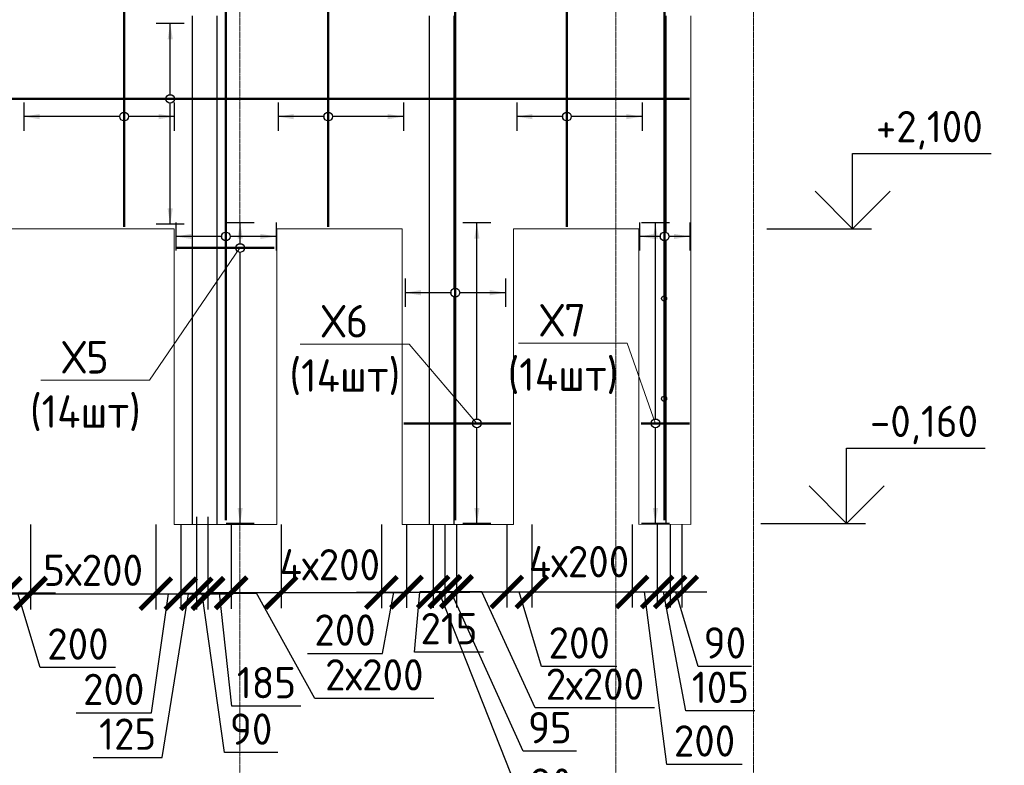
# Model space of a CAD drawing. Header units: millimetres. Extents: x 247266 to 730847, y -636031 to 10052.
# Tile 281 of 330: x 536825 to 544681, y -104529 to -98578. Entities that reach past the tile are written whole.
import ezdxf
from ezdxf import colors
from ezdxf.entities.mleader import LeaderData, LeaderLine
from ezdxf.math import Vec2, Vec3

# ---------------------------------------------------------------- set-up
doc = ezdxf.new("R2010")
doc.units = ezdxf.units.MM
doc.set_wipeout_variables(frame=1)
for name, pattern in [('______5', [1100, 800, -100, 100, -100]), ('________', [0]), ('HIDDEN2', [4.7625, 3.175, -1.5875]), ('осевая', [50.8, 31.75, -6.35, 6.35, -6.35])]:
    doc.linetypes.add(name, pattern=pattern)
for name, color, linetype, lineweight in [('Standard', 7, 'Continuous', 25), ('АрмСтер', 7, 'Continuous', 50), ('Оси', 7, '______5', 18), ('подоснова', 7, 'Continuous', 5)]:
    doc.layers.add(name, color=color, linetype=linetype, lineweight=lineweight)
doc.layers.add('РАЗМЕРЫ', color=7, linetype='Continuous')
doc.styles.add('GOST-2.304_Type-B', font='GOST_Common.ttf')
doc.dimstyles.new('СПДС', dxfattribs={"dimscale": 100, "dimtxt": 2.5, "dimasz": 2.5, "dimexe": 1.25, "dimexo": 0, "dimtad": 1, "dimdec": 0, "dimtxsty": 'GOST-2.304_Type-B', "dimblk": 'ARCHTICK', "dimcen": 2.5, "dimdle": 2, "dimadec": 0, "dimazin": 2, "dimtfac": 0.75, "dimtdec": 0, "dimtmove": 1, "dimatfit": 3, "dimfxl": 1, "dimtolj": 1, "dimarcsym": 1})

# ---------------------------------------------------------------- blocks, each defined once
blk = doc.blocks.new('*U3010')
at = {"layer": 'РАЗМЕРЫ'}
for p, q in [((112.5, 800), (-112.5, 800)), ((112.5, -400), (-112.5, -400))]:
    blk.add_line(p, q, dxfattribs=at)
at = {"layer": 'РАЗМЕРЫ', "ltscale": 15}
blk.add_line((0, -400), (0, 800), dxfattribs=at)
at = {"layer": 'РАЗМЕРЫ'}
for points in [[(0, 800), (20.9, 674.8), (-20.9, 674.8)], [(0, -400), (20.9, -274.8), (-20.9, -274.8)]]:
    blk.add_solid(points, dxfattribs=at)
at = {"linetype": 'Continuous', "lineweight": 0}
blk.add_wipeout([(35, 0), (28.3, 20.6), (10.8, 33.3), (-10.8, 33.3), (-28.3, 20.6), (-35, 0), (-28.3, -20.6), (-10.8, -33.3), (10.8, -33.3), (28.3, -20.6)], dxfattribs=at)
at = {"color": 0, "linetype": 'ByBlock', "lineweight": -2, "ltscale": 100}
blk.add_line((-880, 0), (1075, 0), dxfattribs=at)
at = {"layer": 'РАЗМЕРЫ'}
blk.add_circle((0, 0), 35, dxfattribs=at)
blk = doc.blocks.new('*U3005')
at = {"layer": 'РАЗМЕРЫ'}
for p, q in [((112.5, 400), (-112.5, 400)), ((112.5, -600), (-112.5, -600))]:
    blk.add_line(p, q, dxfattribs=at)
at = {"layer": 'РАЗМЕРЫ', "ltscale": 15}
blk.add_line((0, -600), (0, 400), dxfattribs=at)
at = {"layer": 'РАЗМЕРЫ'}
for points in [[(0, 400), (20.9, 274.8), (-20.9, 274.8)], [(0, -600), (20.9, -474.8), (-20.9, -474.8)]]:
    blk.add_solid(points, dxfattribs=at)
at = {"linetype": 'Continuous', "lineweight": 0}
blk.add_wipeout([(35, 0), (28.3, 20.6), (10.8, 33.3), (-10.8, 33.3), (-28.3, 20.6), (-35, 0), (-28.3, -20.6), (-10.8, -33.3), (10.8, -33.3), (28.3, -20.6)], dxfattribs=at)
at = {"color": 0, "linetype": 'ByBlock', "lineweight": -2, "ltscale": 100}
blk.add_line((-880, 0), (1275, 0), dxfattribs=at)
at = {"layer": 'РАЗМЕРЫ'}
blk.add_circle((0, 0), 35, dxfattribs=at)
blk = doc.blocks.new('*U3007')
at = {"layer": 'РАЗМЕРЫ'}
for p, q in [((112.5, 400), (-112.5, 400)), ((112.5, -400), (-112.5, -400))]:
    blk.add_line(p, q, dxfattribs=at)
at = {"layer": 'РАЗМЕРЫ', "ltscale": 15}
blk.add_line((0, -400), (0, 400), dxfattribs=at)
at = {"layer": 'РАЗМЕРЫ'}
for points in [[(0, 400), (20.9, 274.8), (-20.9, 274.8)], [(0, -400), (20.9, -274.8), (-20.9, -274.8)]]:
    blk.add_solid(points, dxfattribs=at)
at = {"linetype": 'Continuous', "lineweight": 0}
blk.add_wipeout([(35, 0), (28.3, 20.6), (10.8, 33.3), (-10.8, 33.3), (-28.3, 20.6), (-35, 0), (-28.3, -20.6), (-10.8, -33.3), (10.8, -33.3), (28.3, -20.6)], dxfattribs=at)
at = {"color": 0, "linetype": 'ByBlock', "lineweight": -2, "ltscale": 100}
blk.add_line((-2263.2, 0), (2746.8, 0), dxfattribs=at)
at = {"layer": 'РАЗМЕРЫ'}
blk.add_circle((0, 0), 35, dxfattribs=at)
blk = doc.blocks.new('*U3008')
at = {"layer": 'РАЗМЕРЫ'}
for p, q in [((112.5, 400), (-112.5, 400)), ((112.5, -400), (-112.5, -400))]:
    blk.add_line(p, q, dxfattribs=at)
at = {"layer": 'РАЗМЕРЫ', "ltscale": 15}
blk.add_line((0, -400), (0, 400), dxfattribs=at)
at = {"layer": 'РАЗМЕРЫ'}
for points in [[(0, 400), (20.9, 274.8), (-20.9, 274.8)], [(0, -400), (20.9, -274.8), (-20.9, -274.8)]]:
    blk.add_solid(points, dxfattribs=at)
at = {"linetype": 'Continuous', "lineweight": 0}
blk.add_wipeout([(35, 0), (28.3, 20.6), (10.8, 33.3), (-10.8, 33.3), (-28.3, 20.6), (-35, 0), (-28.3, -20.6), (-10.8, -33.3), (10.8, -33.3), (28.3, -20.6)], dxfattribs=at)
at = {"color": 0, "linetype": 'ByBlock', "lineweight": -2, "ltscale": 100}
blk.add_line((-1814.3, 0), (3195.7, 0), dxfattribs=at)
at = {"layer": 'РАЗМЕРЫ'}
blk.add_circle((0, 0), 35, dxfattribs=at)
blk = doc.blocks.new('*U3006')
at = {"layer": 'РАЗМЕРЫ'}
for p, q in [((112.5, 200), (-112.5, 200)), ((112.5, -200), (-112.5, -200))]:
    blk.add_line(p, q, dxfattribs=at)
at = {"layer": 'РАЗМЕРЫ', "ltscale": 15}
blk.add_line((0, -200), (0, 200), dxfattribs=at)
at = {"layer": 'РАЗМЕРЫ'}
for points in [[(0, 200), (20.9, 74.8), (-20.9, 74.8)], [(0, -200), (20.9, -74.8), (-20.9, -74.8)]]:
    blk.add_solid(points, dxfattribs=at)
at = {"linetype": 'Continuous', "lineweight": 0}
blk.add_wipeout([(35, 0), (28.3, 20.6), (10.8, 33.3), (-10.8, 33.3), (-28.3, 20.6), (-35, 0), (-28.3, -20.6), (-10.8, -33.3), (10.8, -33.3), (28.3, -20.6)], dxfattribs=at)
at = {"color": 0, "linetype": 'ByBlock', "lineweight": -2, "ltscale": 100}
blk.add_line((-2263.2, 0), (2746.8, 0), dxfattribs=at)
at = {"layer": 'РАЗМЕРЫ'}
blk.add_circle((0, 0), 35, dxfattribs=at)
blk = doc.blocks.new('*U3004')
at = {"layer": 'РАЗМЕРЫ'}
for p, q in [((112.5, 600), (-112.5, 600)), ((112.5, -1000), (-112.5, -1000))]:
    blk.add_line(p, q, dxfattribs=at)
at = {"layer": 'РАЗМЕРЫ', "ltscale": 15}
blk.add_line((0, -1000), (0, 600), dxfattribs=at)
at = {"layer": 'РАЗМЕРЫ'}
for points in [[(0, 600), (20.9, 474.8), (-20.9, 474.8)], [(0, -1000), (20.9, -874.8), (-20.9, -874.8)]]:
    blk.add_solid(points, dxfattribs=at)
at = {"linetype": 'Continuous', "lineweight": 0}
blk.add_wipeout([(35, 0), (28.3, 20.6), (10.8, 33.3), (-10.8, 33.3), (-28.3, 20.6), (-35, 0), (-28.3, -20.6), (-10.8, -33.3), (10.8, -33.3), (28.3, -20.6)], dxfattribs=at)
at = {"color": 0, "linetype": 'ByBlock', "lineweight": -2, "ltscale": 100}
blk.add_line((-2766.8, 0), (4143.2, 0), dxfattribs=at)
at = {"layer": 'РАЗМЕРЫ'}
blk.add_circle((0, 0), 35, dxfattribs=at)
blk = doc.blocks.new('*U3002')
at = {"layer": 'РАЗМЕРЫ'}
for p, q in [((112.5, 200), (-112.5, 200)), ((112.5, -2200), (-112.5, -2200))]:
    blk.add_line(p, q, dxfattribs=at)
at = {"layer": 'РАЗМЕРЫ', "ltscale": 15}
blk.add_line((0, -2200), (0, 200), dxfattribs=at)
at = {"layer": 'РАЗМЕРЫ'}
for points in [[(0, 200), (20.9, 74.8), (-20.9, 74.8)], [(0, -2200), (20.9, -2074.8), (-20.9, -2074.8)]]:
    blk.add_solid(points, dxfattribs=at)
at = {"linetype": 'Continuous', "lineweight": 0}
blk.add_wipeout([(35, 0), (28.3, 20.6), (10.8, 33.3), (-10.8, 33.3), (-28.3, 20.6), (-35, 0), (-28.3, -20.6), (-10.8, -33.3), (10.8, -33.3), (28.3, -20.6)], dxfattribs=at)
at = {"color": 0, "linetype": 'ByBlock', "lineweight": -2, "ltscale": 100}
blk.add_line((-513.4, 0), (271.6, 0), dxfattribs=at)
at = {"layer": 'РАЗМЕРЫ'}
blk.add_circle((0, 0), 35, dxfattribs=at)
blk = doc.blocks.new('*U3001')
at = {"layer": 'РАЗМЕРЫ'}
for p, q in [((112.5, 1600), (-112.5, 1600)), ((112.5, -800), (-112.5, -800))]:
    blk.add_line(p, q, dxfattribs=at)
at = {"layer": 'РАЗМЕРЫ', "ltscale": 15}
blk.add_line((0, -800), (0, 1600), dxfattribs=at)
at = {"layer": 'РАЗМЕРЫ'}
for points in [[(0, 1600), (20.9, 1474.8), (-20.9, 1474.8)], [(0, -800), (20.9, -674.8), (-20.9, -674.8)]]:
    blk.add_solid(points, dxfattribs=at)
at = {"linetype": 'Continuous', "lineweight": 0}
blk.add_wipeout([(35, 0), (28.3, 20.6), (10.8, 33.3), (-10.8, 33.3), (-28.3, 20.6), (-35, 0), (-28.3, -20.6), (-10.8, -33.3), (10.8, -33.3), (28.3, -20.6)], dxfattribs=at)
at = {"color": 0, "linetype": 'ByBlock', "lineweight": -2, "ltscale": 100}
blk.add_line((-583.4, 0), (271.6, 0), dxfattribs=at)
at = {"layer": 'РАЗМЕРЫ'}
blk.add_circle((0, 0), 35, dxfattribs=at)
blk = doc.blocks.new('*U3000')
at = {"layer": 'РАЗМЕРЫ'}
for p, q in [((112.5, 1600), (-112.5, 1600)), ((112.5, -800), (-112.5, -800))]:
    blk.add_line(p, q, dxfattribs=at)
at = {"layer": 'РАЗМЕРЫ', "ltscale": 15}
blk.add_line((0, -800), (0, 1600), dxfattribs=at)
at = {"layer": 'РАЗМЕРЫ'}
for points in [[(0, 1600), (20.9, 1474.8), (-20.9, 1474.8)], [(0, -800), (20.9, -674.8), (-20.9, -674.8)]]:
    blk.add_solid(points, dxfattribs=at)
at = {"linetype": 'Continuous', "lineweight": 0}
blk.add_wipeout([(35, 0), (28.3, 20.6), (10.8, 33.3), (-10.8, 33.3), (-28.3, 20.6), (-35, 0), (-28.3, -20.6), (-10.8, -33.3), (10.8, -33.3), (28.3, -20.6)], dxfattribs=at)
at = {"color": 0, "linetype": 'ByBlock', "lineweight": -2, "ltscale": 100}
blk.add_line((-113.4, 0), (271.6, 0), dxfattribs=at)
at = {"layer": 'РАЗМЕРЫ'}
blk.add_circle((0, 0), 35, dxfattribs=at)
blk = doc.blocks.new('_None')
blk = doc.blocks.new('_ArchTick')
at = {"color": 0, "linetype": 'ByBlock', "const_width": 0.15}
blk.add_lwpolyline([(-0.5, -0.5), (0.5, 0.5)], dxfattribs=at)
blk = doc.blocks.new('*D3224')
at = {"layer": 'DEFPOINTS', "color": 0, "ltscale": 100}
for p in [(535511.1, -102606.4), (536711.1, -102605.7), (535511.1, -103154.4)]:
    blk.add_point(p, dxfattribs=at)
at = {"layer": 'РАЗМЕРЫ', "color": 0, "lineweight": -2}
for p, q in [((535511.1, -102606.4), (535511.1, -103279.4)), ((536711.1, -102605.7), (536711.1, -103279.4)), ((536911.1, -103154.4), (535311.1, -103154.4))]:
    blk.add_line(p, q, dxfattribs=at)
at = {"layer": 'РАЗМЕРЫ', "color": 0, "lineweight": -2, "ltscale": 100, "xscale": 250, "yscale": 250, "zscale": 250, "rotation": 180}
blk.add_blockref('_ArchTick', (535511.1, -103154.4), dxfattribs=at)
at = {"layer": 'РАЗМЕРЫ', "color": 0, "lineweight": -2, "ltscale": 100, "xscale": 250, "yscale": 250, "zscale": 250}
blk.add_blockref('_ArchTick', (536711.1, -103154.4), dxfattribs=at)
at = {"layer": 'РАЗМЕРЫ', "color": 0, "ltscale": 100, "insert": (536111.1, -102966.7), "char_height": 250, "attachment_point": 5, "style": 'GOST-2.304_Type-B'}
blk.add_mtext('\\A1;6х200', dxfattribs=at)
blk = doc.blocks.new('*D3225')
at = {"layer": 'DEFPOINTS', "color": 0, "ltscale": 100}
for p in [(536711.1, -102606.4), (536911.1, -102605.7), (536711.1, -103154.4)]:
    blk.add_point(p, dxfattribs=at)
at = {"layer": 'РАЗМЕРЫ', "color": 0, "lineweight": -2}
for p, q in [((536711.1, -102606.4), (536711.1, -103279.4)), ((536911.1, -102605.7), (536911.1, -103279.4)), ((537111.1, -103154.4), (536511.1, -103154.4)), ((536989.3, -103748.5), (536811.1, -103154.4)), ((537589.8, -103748.5), (536989.3, -103748.5))]:
    blk.add_line(p, q, dxfattribs=at)
at = {"layer": 'РАЗМЕРЫ', "color": 0, "lineweight": -2, "ltscale": 100, "xscale": 250, "yscale": 250, "zscale": 250, "rotation": 180}
blk.add_blockref('_ArchTick', (536711.1, -103154.4), dxfattribs=at)
at = {"layer": 'РАЗМЕРЫ', "color": 0, "lineweight": -2, "ltscale": 100, "xscale": 250, "yscale": 250, "zscale": 250}
blk.add_blockref('_ArchTick', (536911.1, -103154.4), dxfattribs=at)
at = {"layer": 'РАЗМЕРЫ', "color": 0, "ltscale": 100, "insert": (537289.5, -103560.9), "char_height": 250, "attachment_point": 5, "style": 'GOST-2.304_Type-B'}
blk.add_mtext('\\A1;200', dxfattribs=at)
blk = doc.blocks.new('*D3226')
at = {"layer": 'DEFPOINTS', "color": 0, "ltscale": 100}
for p in [(536911.1, -102605.7), (537911.1, -102605.7), (537911.1, -103159.3)]:
    blk.add_point(p, dxfattribs=at)
at = {"layer": 'РАЗМЕРЫ', "color": 0, "lineweight": -2}
for p, q in [((536911.1, -102605.7), (536911.1, -103284.3)), ((537911.1, -102605.7), (537911.1, -103284.3)), ((536711.1, -103159.3), (538111.1, -103159.3))]:
    blk.add_line(p, q, dxfattribs=at)
at = {"layer": 'РАЗМЕРЫ', "color": 0, "lineweight": -2, "ltscale": 100, "xscale": 250, "yscale": 250, "zscale": 250, "rotation": 180}
blk.add_blockref('_ArchTick', (536911.1, -103159.3), dxfattribs=at)
at = {"layer": 'РАЗМЕРЫ', "color": 0, "lineweight": -2, "ltscale": 100, "xscale": 250, "yscale": 250, "zscale": 250}
blk.add_blockref('_ArchTick', (537911.1, -103159.3), dxfattribs=at)
at = {"layer": 'РАЗМЕРЫ', "color": 0, "ltscale": 100, "insert": (537411.1, -102971.7), "char_height": 250, "attachment_point": 5, "style": 'GOST-2.304_Type-B'}
blk.add_mtext('\\A1;5х200', dxfattribs=at)
blk = doc.blocks.new('*D3227')
at = {"layer": 'DEFPOINTS', "color": 0, "ltscale": 100}
for p in [(537911.1, -102605.7), (538111.1, -102605.7), (538111.1, -103159.3)]:
    blk.add_point(p, dxfattribs=at)
at = {"layer": 'РАЗМЕРЫ', "color": 0, "lineweight": -2}
for p, q in [((537911.1, -102605.7), (537911.1, -103284.3)), ((538111.1, -102605.7), (538111.1, -103284.3)), ((537711.1, -103159.3), (538311.1, -103159.3)), ((537875.4, -104110.3), (538011.1, -103159.3)), ((537275, -104110.3), (537875.4, -104110.3))]:
    blk.add_line(p, q, dxfattribs=at)
at = {"layer": 'РАЗМЕРЫ', "color": 0, "lineweight": -2, "ltscale": 100, "xscale": 250, "yscale": 250, "zscale": 250, "rotation": 180}
blk.add_blockref('_ArchTick', (537911.1, -103159.3), dxfattribs=at)
at = {"layer": 'РАЗМЕРЫ', "color": 0, "lineweight": -2, "ltscale": 100, "xscale": 250, "yscale": 250, "zscale": 250}
blk.add_blockref('_ArchTick', (538111.1, -103159.3), dxfattribs=at)
at = {"layer": 'РАЗМЕРЫ', "color": 0, "ltscale": 100, "insert": (537575.2, -103922.7), "char_height": 250, "attachment_point": 5, "style": 'GOST-2.304_Type-B'}
blk.add_mtext('\\A1;200', dxfattribs=at)
blk = doc.blocks.new('*D3228')
at = {"layer": 'DEFPOINTS', "color": 0, "ltscale": 100}
for p in [(538111.1, -102605.7), (538234.7, -102606), (538234.7, -103159.3)]:
    blk.add_point(p, dxfattribs=at)
at = {"layer": 'РАЗМЕРЫ', "color": 0, "lineweight": -2}
for p, q in [((538111.1, -102605.7), (538111.1, -103284.3)), ((538234.7, -102606), (538234.7, -103284.3)), ((537911.1, -103159.3), (538434.7, -103159.3)), ((537961.3, -104467.4), (538172.9, -103159.3)), ((537410.8, -104467.4), (537961.3, -104467.4))]:
    blk.add_line(p, q, dxfattribs=at)
at = {"layer": 'РАЗМЕРЫ', "color": 0, "lineweight": -2, "ltscale": 100, "xscale": 250, "yscale": 250, "zscale": 250}
blk.add_blockref('_ArchTick', (538111.1, -103159.3), dxfattribs=at)
at = {"layer": 'РАЗМЕРЫ', "color": 0, "lineweight": -2, "ltscale": 100, "xscale": 250, "yscale": 250, "zscale": 250, "rotation": 180}
blk.add_blockref('_ArchTick', (538234.7, -103159.3), dxfattribs=at)
at = {"layer": 'РАЗМЕРЫ', "color": 0, "ltscale": 100, "insert": (537686.1, -104279.8), "char_height": 250, "attachment_point": 5, "style": 'GOST-2.304_Type-B'}
blk.add_mtext('\\A1;125', dxfattribs=at)
blk = doc.blocks.new('*D3229')
at = {"layer": 'DEFPOINTS', "color": 0, "ltscale": 100}
for p in [(538234.7, -102545.7), (538327.1, -102545.7), (538327.1, -103159.3)]:
    blk.add_point(p, dxfattribs=at)
at = {"layer": 'РАЗМЕРЫ', "color": 0, "lineweight": -2}
for p, q in [((538234.7, -102545.7), (538234.7, -103284.3)), ((538327.1, -102545.7), (538327.1, -103284.3)), ((538034.7, -103159.3), (538527.1, -103159.3)), ((538459, -104427.1), (538280.9, -103159.3)), ((538884.3, -104427.1), (538459, -104427.1))]:
    blk.add_line(p, q, dxfattribs=at)
at = {"layer": 'РАЗМЕРЫ', "color": 0, "lineweight": -2, "ltscale": 100, "xscale": 250, "yscale": 250, "zscale": 250}
blk.add_blockref('_ArchTick', (538234.7, -103159.3), dxfattribs=at)
at = {"layer": 'РАЗМЕРЫ', "color": 0, "lineweight": -2, "ltscale": 100, "xscale": 250, "yscale": 250, "zscale": 250, "rotation": 180}
blk.add_blockref('_ArchTick', (538327.1, -103159.3), dxfattribs=at)
at = {"layer": 'РАЗМЕРЫ', "color": 0, "ltscale": 100, "insert": (538671.7, -104239.5), "char_height": 250, "attachment_point": 5, "style": 'GOST-2.304_Type-B'}
blk.add_mtext('\\A1;90', dxfattribs=at)
blk = doc.blocks.new('*D3230')
at = {"layer": 'DEFPOINTS', "color": 0, "ltscale": 100}
for p in [(538327.1, -102606.4), (538512.1, -102605.7), (538512.1, -103154)]:
    blk.add_point(p, dxfattribs=at)
at = {"layer": 'РАЗМЕРЫ', "color": 0, "lineweight": -2}
for p, q in [((538327.1, -102606.4), (538327.1, -103279)), ((538512.1, -102605.7), (538512.1, -103279)), ((538127.1, -103154), (538712.1, -103154)), ((538518.7, -104056.6), (538419.6, -103154)), ((539069.1, -104056.6), (538518.7, -104056.6))]:
    blk.add_line(p, q, dxfattribs=at)
at = {"layer": 'РАЗМЕРЫ', "color": 0, "lineweight": -2, "ltscale": 100, "xscale": 250, "yscale": 250, "zscale": 250, "rotation": 180}
blk.add_blockref('_ArchTick', (538327.1, -103154), dxfattribs=at)
at = {"layer": 'РАЗМЕРЫ', "color": 0, "lineweight": -2, "ltscale": 100, "xscale": 250, "yscale": 250, "zscale": 250}
blk.add_blockref('_ArchTick', (538512.1, -103154), dxfattribs=at)
at = {"layer": 'РАЗМЕРЫ', "color": 0, "ltscale": 100, "insert": (538793.9, -103869), "char_height": 250, "attachment_point": 5, "style": 'GOST-2.304_Type-B'}
blk.add_mtext('\\A1;185', dxfattribs=at)
blk = doc.blocks.new('*D3231')
at = {"layer": 'DEFPOINTS', "color": 0, "ltscale": 100}
for p in [(538511.1, -102606.4), (538911.1, -102605.7), (538911.1, -103150.8)]:
    blk.add_point(p, dxfattribs=at)
at = {"layer": 'РАЗМЕРЫ', "color": 0, "lineweight": -2}
for p, q in [((538511.1, -102606.4), (538511.1, -103275.8)), ((538911.1, -102605.7), (538911.1, -103275.8)), ((538311.1, -103150.8), (539111.1, -103150.8)), ((539179, -103994.3), (538711.1, -103150.8)), ((540129.8, -103994.3), (539179, -103994.3))]:
    blk.add_line(p, q, dxfattribs=at)
at = {"layer": 'РАЗМЕРЫ', "color": 0, "lineweight": -2, "ltscale": 100, "xscale": 250, "yscale": 250, "zscale": 250, "rotation": 180}
blk.add_blockref('_ArchTick', (538511.1, -103150.8), dxfattribs=at)
at = {"layer": 'РАЗМЕРЫ', "color": 0, "lineweight": -2, "ltscale": 100, "xscale": 250, "yscale": 250, "zscale": 250}
blk.add_blockref('_ArchTick', (538911.1, -103150.8), dxfattribs=at)
at = {"layer": 'РАЗМЕРЫ', "color": 0, "ltscale": 100, "insert": (539654.4, -103806.6), "char_height": 250, "attachment_point": 5, "style": 'GOST-2.304_Type-B'}
blk.add_mtext('\\A1;2х200', dxfattribs=at)
blk = doc.blocks.new('*D3232')
at = {"layer": 'DEFPOINTS', "color": 0, "ltscale": 100}
for p in [(538911.1, -102605.7), (539711.1, -102605.7), (539711.1, -103149.6)]:
    blk.add_point(p, dxfattribs=at)
at = {"layer": 'РАЗМЕРЫ', "color": 0, "lineweight": -2}
for p, q in [((538911.1, -102605.7), (538911.1, -103274.6)), ((539711.1, -102605.7), (539711.1, -103274.6)), ((538711.1, -103149.6), (539911.1, -103149.6))]:
    blk.add_line(p, q, dxfattribs=at)
at = {"layer": 'РАЗМЕРЫ', "color": 0, "lineweight": -2, "ltscale": 100, "xscale": 250, "yscale": 250, "zscale": 250, "rotation": 180}
blk.add_blockref('_ArchTick', (538911.1, -103149.6), dxfattribs=at)
at = {"layer": 'РАЗМЕРЫ', "color": 0, "lineweight": -2, "ltscale": 100, "xscale": 250, "yscale": 250, "zscale": 250}
blk.add_blockref('_ArchTick', (539711.1, -103149.6), dxfattribs=at)
at = {"layer": 'РАЗМЕРЫ', "color": 0, "ltscale": 100, "insert": (539299.2, -102928), "char_height": 250, "attachment_point": 5, "style": 'GOST-2.304_Type-B'}
blk.add_mtext('\\A1;4х200', dxfattribs=at)
blk = doc.blocks.new('*D3233')
at = {"layer": 'DEFPOINTS', "color": 0, "ltscale": 100}
for p in [(539711.1, -102605.7), (539911.1, -102605.7), (539911.1, -103147.7)]:
    blk.add_point(p, dxfattribs=at)
at = {"layer": 'РАЗМЕРЫ', "color": 0, "lineweight": -2}
for p, q in [((539711.1, -102605.7), (539711.1, -103272.7)), ((539911.1, -102605.7), (539911.1, -103272.7)), ((539511.1, -103147.7), (540111.1, -103147.7)), ((539720.6, -103636.9), (539811.1, -103147.7)), ((539120.2, -103636.9), (539720.6, -103636.9))]:
    blk.add_line(p, q, dxfattribs=at)
at = {"layer": 'РАЗМЕРЫ', "color": 0, "lineweight": -2, "ltscale": 100, "xscale": 250, "yscale": 250, "zscale": 250, "rotation": 180}
blk.add_blockref('_ArchTick', (539711.1, -103147.7), dxfattribs=at)
at = {"layer": 'РАЗМЕРЫ', "color": 0, "lineweight": -2, "ltscale": 100, "xscale": 250, "yscale": 250, "zscale": 250}
blk.add_blockref('_ArchTick', (539911.1, -103147.7), dxfattribs=at)
at = {"layer": 'РАЗМЕРЫ', "color": 0, "ltscale": 100, "insert": (539420.4, -103449.3), "char_height": 250, "attachment_point": 5, "style": 'GOST-2.304_Type-B'}
blk.add_mtext('\\A1;200', dxfattribs=at)
blk = doc.blocks.new('*D3234')
at = {"layer": 'DEFPOINTS', "color": 0, "ltscale": 100}
for p in [(539911.1, -102606.4), (540124.7, -102606), (540124.7, -103145.7)]:
    blk.add_point(p, dxfattribs=at)
at = {"layer": 'РАЗМЕРЫ', "color": 0, "lineweight": -2}
for p, q in [((539911.1, -102606.4), (539911.1, -103270.7)), ((540124.7, -102606), (540124.7, -103270.7)), ((539711.1, -103145.7), (540324.7, -103145.7)), ((539975.4, -103625), (540017.9, -103145.7)), ((540525.8, -103625), (539975.4, -103625))]:
    blk.add_line(p, q, dxfattribs=at)
at = {"layer": 'РАЗМЕРЫ', "color": 0, "lineweight": -2, "ltscale": 100, "xscale": 250, "yscale": 250, "zscale": 250, "rotation": 180}
blk.add_blockref('_ArchTick', (539911.1, -103145.7), dxfattribs=at)
at = {"layer": 'РАЗМЕРЫ', "color": 0, "lineweight": -2, "ltscale": 100, "xscale": 250, "yscale": 250, "zscale": 250}
blk.add_blockref('_ArchTick', (540124.7, -103145.7), dxfattribs=at)
at = {"layer": 'РАЗМЕРЫ', "color": 0, "ltscale": 100, "insert": (540250.6, -103437.4), "char_height": 250, "attachment_point": 5, "style": 'GOST-2.304_Type-B'}
blk.add_mtext('\\A1;215', dxfattribs=at)
blk = doc.blocks.new('*D3235')
at = {"layer": 'DEFPOINTS', "color": 0, "ltscale": 100}
for p in [(540124.7, -102606.4), (540217.1, -102606), (540217.1, -103145.7)]:
    blk.add_point(p, dxfattribs=at)
at = {"layer": 'РАЗМЕРЫ', "color": 0, "lineweight": -2}
for p, q in [((540124.7, -102606.4), (540124.7, -103270.7)), ((540217.1, -102606), (540217.1, -103270.7)), ((539924.7, -103145.7), (540417.1, -103145.7)), ((540850.5, -104866.1), (540170.9, -103145.7)), ((541275.8, -104866.1), (540850.5, -104866.1))]:
    blk.add_line(p, q, dxfattribs=at)
at = {"layer": 'РАЗМЕРЫ', "color": 0, "lineweight": -2, "ltscale": 100, "xscale": 250, "yscale": 250, "zscale": 250}
blk.add_blockref('_ArchTick', (540124.7, -103145.7), dxfattribs=at)
at = {"layer": 'РАЗМЕРЫ', "color": 0, "lineweight": -2, "ltscale": 100, "xscale": 250, "yscale": 250, "zscale": 250, "rotation": 180}
blk.add_blockref('_ArchTick', (540217.1, -103145.7), dxfattribs=at)
at = {"layer": 'РАЗМЕРЫ', "color": 0, "ltscale": 100, "insert": (541063.1, -104678.5), "char_height": 250, "attachment_point": 5, "style": 'GOST-2.304_Type-B'}
blk.add_mtext('\\A1;90', dxfattribs=at)
blk = doc.blocks.new('*D3236')
at = {"layer": 'DEFPOINTS', "color": 0, "ltscale": 100}
for p in [(540217.1, -102606), (540311.1, -102605.7), (540311.1, -103140.3)]:
    blk.add_point(p, dxfattribs=at)
at = {"layer": 'РАЗМЕРЫ', "color": 0, "lineweight": -2}
for p, q in [((540217.1, -102606), (540217.1, -103265.3)), ((540311.1, -102605.7), (540311.1, -103265.3)), ((540017.1, -103140.3), (540511.1, -103140.3)), ((540843, -104415.9), (540264.1, -103140.3)), ((541268.3, -104415.9), (540843, -104415.9))]:
    blk.add_line(p, q, dxfattribs=at)
at = {"layer": 'РАЗМЕРЫ', "color": 0, "lineweight": -2, "ltscale": 100, "xscale": 250, "yscale": 250, "zscale": 250}
blk.add_blockref('_ArchTick', (540217.1, -103140.3), dxfattribs=at)
at = {"layer": 'РАЗМЕРЫ', "color": 0, "lineweight": -2, "ltscale": 100, "xscale": 250, "yscale": 250, "zscale": 250, "rotation": 180}
blk.add_blockref('_ArchTick', (540311.1, -103140.3), dxfattribs=at)
at = {"layer": 'РАЗМЕРЫ', "color": 0, "ltscale": 100, "insert": (541055.6, -104228.3), "char_height": 250, "attachment_point": 5, "style": 'GOST-2.304_Type-B'}
blk.add_mtext('\\A1;95', dxfattribs=at)
blk = doc.blocks.new('*D3237')
at = {"layer": 'DEFPOINTS', "color": 0, "ltscale": 100}
for p in [(540311.1, -102606.4), (540711.1, -102605.7), (540711.1, -103145.4)]:
    blk.add_point(p, dxfattribs=at)
at = {"layer": 'РАЗМЕРЫ', "color": 0, "lineweight": -2}
for p, q in [((540311.1, -102606.4), (540311.1, -103270.4)), ((540711.1, -102605.7), (540711.1, -103270.4)), ((540111.1, -103145.4), (540911.1, -103145.4)), ((540939.2, -104068.7), (540511.1, -103145.4)), ((541890, -104068.7), (540939.2, -104068.7))]:
    blk.add_line(p, q, dxfattribs=at)
at = {"layer": 'РАЗМЕРЫ', "color": 0, "lineweight": -2, "ltscale": 100, "xscale": 250, "yscale": 250, "zscale": 250, "rotation": 180}
blk.add_blockref('_ArchTick', (540311.1, -103145.4), dxfattribs=at)
at = {"layer": 'РАЗМЕРЫ', "color": 0, "lineweight": -2, "ltscale": 100, "xscale": 250, "yscale": 250, "zscale": 250}
blk.add_blockref('_ArchTick', (540711.1, -103145.4), dxfattribs=at)
at = {"layer": 'РАЗМЕРЫ', "color": 0, "ltscale": 100, "insert": (541414.6, -103881.1), "char_height": 250, "attachment_point": 5, "style": 'GOST-2.304_Type-B'}
blk.add_mtext('\\A1;2х200', dxfattribs=at)
blk = doc.blocks.new('*D3238')
at = {"layer": 'DEFPOINTS', "color": 0, "ltscale": 100}
for p in [(540711.1, -102606.4), (540911.1, -102605.7), (540911.1, -103145.4)]:
    blk.add_point(p, dxfattribs=at)
at = {"layer": 'РАЗМЕРЫ', "color": 0, "lineweight": -2}
for p, q in [((540711.1, -102606.4), (540711.1, -103270.4)), ((540911.1, -102605.7), (540911.1, -103270.4)), ((540511.1, -103145.4), (541111.1, -103145.4)), ((540989.3, -103739.5), (540811.1, -103145.4)), ((541589.8, -103739.5), (540989.3, -103739.5))]:
    blk.add_line(p, q, dxfattribs=at)
at = {"layer": 'РАЗМЕРЫ', "color": 0, "lineweight": -2, "ltscale": 100, "xscale": 250, "yscale": 250, "zscale": 250, "rotation": 180}
blk.add_blockref('_ArchTick', (540711.1, -103145.4), dxfattribs=at)
at = {"layer": 'РАЗМЕРЫ', "color": 0, "lineweight": -2, "ltscale": 100, "xscale": 250, "yscale": 250, "zscale": 250}
blk.add_blockref('_ArchTick', (540911.1, -103145.4), dxfattribs=at)
at = {"layer": 'РАЗМЕРЫ', "color": 0, "ltscale": 100, "insert": (541289.5, -103551.9), "char_height": 250, "attachment_point": 5, "style": 'GOST-2.304_Type-B'}
blk.add_mtext('\\A1;200', dxfattribs=at)
blk = doc.blocks.new('*D3239')
at = {"layer": 'DEFPOINTS', "color": 0, "ltscale": 100}
for p in [(540911.1, -102605.7), (541711.1, -102605.7), (541711.1, -103145.4)]:
    blk.add_point(p, dxfattribs=at)
at = {"layer": 'РАЗМЕРЫ', "color": 0, "lineweight": -2}
for p, q in [((540911.1, -102605.7), (540911.1, -103270.4)), ((541711.1, -102605.7), (541711.1, -103270.4)), ((540711.1, -103145.4), (541911.1, -103145.4))]:
    blk.add_line(p, q, dxfattribs=at)
at = {"layer": 'РАЗМЕРЫ', "color": 0, "lineweight": -2, "ltscale": 100, "xscale": 250, "yscale": 250, "zscale": 250, "rotation": 180}
blk.add_blockref('_ArchTick', (540911.1, -103145.4), dxfattribs=at)
at = {"layer": 'РАЗМЕРЫ', "color": 0, "lineweight": -2, "ltscale": 100, "xscale": 250, "yscale": 250, "zscale": 250}
blk.add_blockref('_ArchTick', (541711.1, -103145.4), dxfattribs=at)
at = {"layer": 'РАЗМЕРЫ', "color": 0, "ltscale": 100, "insert": (541287.4, -102903.4), "char_height": 250, "attachment_point": 5, "style": 'GOST-2.304_Type-B'}
blk.add_mtext('\\A1;4х200', dxfattribs=at)
blk = doc.blocks.new('*D3240')
at = {"layer": 'DEFPOINTS', "color": 0, "ltscale": 100}
for p in [(541711.1, -102605.7), (541911.1, -102605.7), (541911.1, -103145.4)]:
    blk.add_point(p, dxfattribs=at)
at = {"layer": 'РАЗМЕРЫ', "color": 0, "lineweight": -2}
for p, q in [((541711.1, -102605.7), (541711.1, -103270.4)), ((541911.1, -102605.7), (541911.1, -103270.4)), ((541511.1, -103145.4), (542111.1, -103145.4)), ((541989.2, -104521.8), (541811.1, -103145.4)), ((542589.7, -104521.8), (541989.2, -104521.8))]:
    blk.add_line(p, q, dxfattribs=at)
at = {"layer": 'РАЗМЕРЫ', "color": 0, "lineweight": -2, "ltscale": 100, "xscale": 250, "yscale": 250, "zscale": 250, "rotation": 180}
blk.add_blockref('_ArchTick', (541711.1, -103145.4), dxfattribs=at)
at = {"layer": 'РАЗМЕРЫ', "color": 0, "lineweight": -2, "ltscale": 100, "xscale": 250, "yscale": 250, "zscale": 250}
blk.add_blockref('_ArchTick', (541911.1, -103145.4), dxfattribs=at)
at = {"layer": 'РАЗМЕРЫ', "color": 0, "ltscale": 100, "insert": (542289.4, -104334.2), "char_height": 250, "attachment_point": 5, "style": 'GOST-2.304_Type-B'}
blk.add_mtext('\\A1;200', dxfattribs=at)
blk = doc.blocks.new('*D3241')
at = {"layer": 'DEFPOINTS', "color": 0, "ltscale": 100}
for p in [(541911.1, -102605.7), (542014.7, -102606), (542014.7, -103145.4)]:
    blk.add_point(p, dxfattribs=at)
at = {"layer": 'РАЗМЕРЫ', "color": 0, "lineweight": -2}
for p, q in [((541911.1, -102605.7), (541911.1, -103270.4)), ((542014.7, -102606), (542014.7, -103270.4)), ((541711.1, -103145.4), (542214.7, -103145.4)), ((542141, -104093.9), (541962.9, -103145.4)), ((542691.4, -104093.9), (542141, -104093.9))]:
    blk.add_line(p, q, dxfattribs=at)
at = {"layer": 'РАЗМЕРЫ', "color": 0, "lineweight": -2, "ltscale": 100, "xscale": 250, "yscale": 250, "zscale": 250}
blk.add_blockref('_ArchTick', (541911.1, -103145.4), dxfattribs=at)
at = {"layer": 'РАЗМЕРЫ', "color": 0, "lineweight": -2, "ltscale": 100, "xscale": 250, "yscale": 250, "zscale": 250, "rotation": 180}
blk.add_blockref('_ArchTick', (542014.7, -103145.4), dxfattribs=at)
at = {"layer": 'РАЗМЕРЫ', "color": 0, "ltscale": 100, "insert": (542416.2, -103906.2), "char_height": 250, "attachment_point": 5, "style": 'GOST-2.304_Type-B'}
blk.add_mtext('\\A1;105', dxfattribs=at)
blk = doc.blocks.new('*D3242')
at = {"layer": 'DEFPOINTS', "color": 0, "ltscale": 100}
for p in [(542014.7, -102606), (542107.1, -102606), (542107.1, -103145.4)]:
    blk.add_point(p, dxfattribs=at)
at = {"layer": 'РАЗМЕРЫ', "color": 0, "lineweight": -2}
for p, q in [((542014.7, -102606), (542014.7, -103270.4)), ((542107.1, -102606), (542107.1, -103270.4)), ((541814.7, -103145.4), (542307.1, -103145.4)), ((542239.1, -103739.5), (542060.9, -103145.4)), ((542664.4, -103739.5), (542239.1, -103739.5))]:
    blk.add_line(p, q, dxfattribs=at)
at = {"layer": 'РАЗМЕРЫ', "color": 0, "lineweight": -2, "ltscale": 100, "xscale": 250, "yscale": 250, "zscale": 250}
blk.add_blockref('_ArchTick', (542014.7, -103145.4), dxfattribs=at)
at = {"layer": 'РАЗМЕРЫ', "color": 0, "lineweight": -2, "ltscale": 100, "xscale": 250, "yscale": 250, "zscale": 250, "rotation": 180}
blk.add_blockref('_ArchTick', (542107.1, -103145.4), dxfattribs=at)
at = {"layer": 'РАЗМЕРЫ', "color": 0, "ltscale": 100, "insert": (542451.8, -103551.9), "char_height": 250, "attachment_point": 5, "style": 'GOST-2.304_Type-B'}
blk.add_mtext('\\A1;90', dxfattribs=at)

msp = doc.modelspace()

# ---------------------------------------------------------------- linework, layer by layer
at = {"linetype": 'HIDDEN2', "transparency": 33554687}
for p, q in [((538201.17, -98546.39), (538201.17, -102606.39)), ((538401.17, -102606.39), (538401.17, -98546.39)), ((540091.17, -98546.39), (540091.17, -102606.39)), ((540291.17, -102606.39), (540291.17, -98546.39)), ((541981.17, -98546.39), (541981.17, -102606.39))]:
    msp.add_line(p, q, dxfattribs=at)
for points in [[(543470.77, -99646.52), (544576.05, -99646.52)], [(543470.77, -100246.52), (543470.77, -99646.52)], [(543770.77, -99946.52), (543470.77, -100246.52), (543170.77, -99946.52)], [(542786.21, -100246.52), (543620.77, -100246.52)], [(543423.14, -101998.48), (544528.41, -101998.48)], [(543423.14, -102598.48), (543423.14, -101998.48)], [(543723.14, -102298.48), (543423.14, -102598.48), (543123.14, -102298.48)], [(542738.57, -102598.48), (543573.14, -102598.48)]]:
    msp.add_lwpolyline(points)
at = {"layer": 'Standard', "linetype": '________', "lineweight": 0, "transparency": 33554687}
for p, q in [((542181.17, -101206.39), (542181.17, -98546.39)), ((538056.17, -100246.39), (536755.7, -100246.39)), ((538056.17, -102606.39), (538056.17, -100246.39)), ((538876.17, -100246.39), (538876.17, -102606.39)), ((539876.17, -100246.39), (538876.17, -100246.39)), ((539876.17, -102606.39), (539876.17, -100246.39)), ((540766.17, -102606.39), (540766.17, -100246.39)), ((540766.17, -100246.39), (541766.17, -100246.39)), ((541766.17, -100246.39), (541766.17, -102606.39)), ((542181.17, -102606.39), (542181.17, -101206.39)), ((542181.17, -102606.39), (541766.17, -102603.27)), ((538876.17, -102606.39), (538056.17, -102606.39)), ((540766.17, -102606.39), (539876.17, -102606.39))]:
    msp.add_line(p, q, dxfattribs=at)
at = {"layer": 'Оси', "linetype": 'осевая', "lineweight": 0, "ltscale": 0.3, "transparency": 33554687}
for p, q in [((538581.17, -105479.42), (538581.17, -97877.14)), ((541581.17, -105479.42), (541581.17, -97877.14)), ((542681.17, -105479.42), (542681.17, -97877.14))]:
    msp.add_line(p, q, dxfattribs=at)
at = {"layer": 'РАЗМЕРЫ'}
for centre in [(541966.17, -100803.27), (541966.17, -101603.27)]:
    msp.add_circle(centre, 20, dxfattribs=at)

# ---------------------------------------------------------------- texts
at = {"style": 'GOST-2.304_Type-B'}
for s, p in [('+2,100', (543656.69, -99556.52)), ('-0,160', (543609.06, -101908.48))]:
    msp.add_text(s, height=250, dxfattribs=at).set_placement(p)

# ---------------------------------------------------------------- dimensions: what is measured, and where the dimension line sits
at = {"layer": 'РАЗМЕРЫ'}
dim = msp.add_linear_dim(base=(535511.06, -103154.37), p1=(536711.06, -102605.7), p2=(535511.06, -102606.39), text='6х200', dimstyle='СПДС', dxfattribs=at)
dim.commit()
dim.dimension.update_dxf_attribs({"geometry": '*D3224', "text_midpoint": (536111.06, -102966.75)})
dim = msp.add_linear_dim(base=(536711.06, -103154.37), p1=(536911.06, -102605.7), p2=(536711.06, -102606.39), dimstyle='СПДС', dxfattribs=at)
dim.commit()
dim.dimension.update_dxf_attribs({"geometry": '*D3225', "text_midpoint": (537051.79, -103560.87)})

# ---------------------------------------------------------------- next in the draw order: block references
at = {"layer": 'АрмСтер', "ltscale": 15, "rotation": 90}
for name, p in [('*U3006', (541970.85, -100307.88)), ('*U3005', (539286.77, -99351.59)), ('*U3010', (537657.96, -99351.59))]:
    msp.add_blockref(name, p, dxfattribs=at)

# ---------------------------------------------------------------- next in the draw order: block references
for name, p in [('*U3007', (538470.21, -100307.88)), ('*U3008', (540300.56, -100756.8)), ('*U3005', (541191.17, -99351.59))]:
    msp.add_blockref(name, p, dxfattribs=at)

# ---------------------------------------------------------------- next in the draw order: block references
at = {"layer": 'АрмСтер', "ltscale": 15}
msp.add_blockref('*U3004', (538025.98, -99209.86), dxfattribs=at)

# ---------------------------------------------------------------- next in the draw order: block references
for name, p in [('*U3002', (538583.9, -100399.79)), ('*U3001', (540472.91, -101799.79)), ('*U3000', (541897.65, -101799.79))]:
    msp.add_blockref(name, p, dxfattribs=at)

# ---------------------------------------------------------------- next in the draw order: dimensions: what is measured, and where the dimension line sits
at = {"layer": 'РАЗМЕРЫ'}
for base, p1, p2, picture, middle in [((538327.06, -103159.33), (538234.71, -102545.7, 0), (538327.06, -102545.7, 0), '*D3229', (538521.51, -104427.1)), ((538234.71, -103159.33), (538111.06, -102605.7), (538234.71, -102606.05, 0), '*D3228', (537898.77, -104467.44)), ((540124.71, -103145.68), (539911.06, -102606.39), (540124.71, -102606.05, 0), '*D3234', (540037.87, -103625)), ((540217.05, -103145.68), (540124.71, -102606.39), (540217.05, -102606.05, 0), '*D3235', (540912.95, -104866.09)), ((540311.06, -103140.26), (540217.05, -102606.05, 0), (540311.06, -102605.7), '*D3236', (540905.47, -104415.89)), ((542014.71, -103145.42), (541911.06, -102605.7), (542014.71, -102606.05, 0), '*D3241', (542203.51, -104093.86))]:
    dim = msp.add_linear_dim(base=base, p1=p1, p2=p2, dimstyle='СПДС', override={"dimrnd": 5}, dxfattribs=at)
    dim.commit()
    dim.dimension.update_dxf_attribs({"geometry": picture, "text_midpoint": middle, "dimtype": 160})
dim = msp.add_linear_dim(base=(537911.06, -103159.33), p1=(536911.06, -102605.7), p2=(537911.06, -102605.7), text='5х200', dimstyle='СПДС', dxfattribs=at)
dim.commit()
dim.dimension.update_dxf_attribs({"geometry": '*D3226', "text_midpoint": (537411.06, -102971.71)})
for base, p1, p2, picture, middle in [((538111.06, -103159.33), (537911.06, -102605.7), (538111.06, -102605.7), '*D3227', (537812.93, -104110.33)), ((538512.06, -103154.02), (538327.06, -102606.39), (538512.06, -102605.7), '*D3230', (538581.17, -104056.59)), ((539911.06, -103147.7), (539711.06, -102605.7), (539911.06, -102605.7), '*D3233', (539658.14, -103636.91)), ((541911.06, -103145.42), (541711.06, -102605.7), (541911.06, -102605.7), '*D3240', (542051.68, -104521.84))]:
    dim = msp.add_linear_dim(base=base, p1=p1, p2=p2, dimstyle='СПДС', dxfattribs=at)
    dim.commit()
    dim.dimension.update_dxf_attribs({"geometry": picture, "text_midpoint": middle, "dimtype": 160})
for base, p1, p2, text, picture, middle in [((538911.06, -103150.83), (538511.06, -102606.39), (538911.06, -102605.7), '2х200', '*D3231', (539241.45, -103994.27)), ((539711.06, -103149.61), (538911.06, -102605.7), (539711.06, -102605.7), '4х200', '*D3232', (539299.2, -103115.58)), ((540711.06, -103145.42), (540311.06, -102606.39), (540711.06, -102605.7), '2х200', '*D3237', (541001.68, -104068.7)), ((541711.06, -103145.42), (540911.06, -102605.7), (541711.06, -102605.7), '4х200', '*D3239', (541287.45, -103091.01))]:
    dim = msp.add_linear_dim(base=base, p1=p1, p2=p2, text=text, dimstyle='СПДС', dxfattribs=at)
    dim.commit()
    dim.dimension.update_dxf_attribs({"geometry": picture, "text_midpoint": middle, "dimtype": 160})
dim = msp.add_linear_dim(base=(540911.06, -103145.42), p1=(540711.06, -102606.39), p2=(540911.06, -102605.7), dimstyle='СПДС', dxfattribs=at)
dim.commit()
dim.dimension.update_dxf_attribs({"geometry": '*D3238', "text_midpoint": (541051.79, -103551.92)})
dim = msp.add_linear_dim(base=(542107.06, -103145.42), p1=(542014.71, -102606.05, 0), p2=(542107.06, -102606.05, 0), dimstyle='СПДС', override={"dimrnd": 5}, dxfattribs=at)
dim.commit()
dim.dimension.update_dxf_attribs({"geometry": '*D3242', "text_midpoint": (542301.62, -103551.92)})

# ---------------------------------------------------------------- next in the draw order: leaders
at = {"layer": 'подоснова'}
ml = msp.add_multileader_mtext('Standard', dxfattribs=at)
ml.set_content('Х5 (14шт)', color=256, style='GOST-2.304_Type-B')
ml.set_leader_properties(color=256, linetype='ByLayer', lineweight=15)
ml.set_arrow_properties(name='NONE')
ml.build(insert=Vec2(0, 0))
ml.multileader.update_dxf_attribs({"text_left_attachment_type": 6, "text_right_attachment_type": 6, "dogleg_length": 10, "arrow_head_size": 18.72})
ctx = ml.context
ctx.base_point, ctx.char_height, ctx.arrow_head_size, ctx.landing_gap_size, ctx.plane_origin = Vec3(536847.42, -101453.96), 260, 18.72, 20.8, Vec3(535840.54, -97076.83)
ctx.left_attachment, ctx.right_attachment, ctx.text_align_type = 6, 6, 1
notes = []
notes.append((ctx, [(0, (1, 1, 0), (537861.9, -101454.22), (-1, 0), 10.4, [(1, [(538581.17, -100399.79)], 0, [])])]))
ctx.mtext.insert, ctx.mtext.width, ctx.mtext.alignment, ctx.mtext.flow_direction = Vec3(537349.22, -101141.96), 829.2247, 2, 5
ml = msp.add_multileader_mtext('Standard', dxfattribs=at)
ml.set_content('Х6 \\P(14шт)', color=256, style='GOST-2.304_Type-B')
ml.set_leader_properties(color=256, linetype='ByLayer', lineweight=15)
ml.set_arrow_properties(name='NONE')
ml.build(insert=Vec2(0, 0))
ml.multileader.update_dxf_attribs({"text_left_attachment_type": 6, "text_right_attachment_type": 6, "dogleg_length": 10, "arrow_head_size": 18.72})
ctx = ml.context
ctx.base_point, ctx.char_height, ctx.arrow_head_size, ctx.landing_gap_size, ctx.plane_origin = Vec3(538917.49, -101166.6), 260, 18.72, 20.8, Vec3(538683, -98775.7)
ctx.left_attachment, ctx.right_attachment, ctx.text_align_type = 6, 6, 1
notes.append((ctx, [(0, (1, 1, 0), (539931.97, -101166.6), (-1, 0), 10.4, [(1, [(540472.91, -101799.79)], 0, [])])]))
ctx.mtext.insert, ctx.mtext.width, ctx.mtext.alignment, ctx.mtext.flow_direction = Vec3(539419.29, -100854.6), 829.2247, 2, 5
ml = msp.add_multileader_mtext('Standard', dxfattribs=at)
ml.set_content('Х7 \\P(14шт)', color=256, style='GOST-2.304_Type-B')
ml.set_leader_properties(color=256, linetype='ByLayer', lineweight=15)
ml.set_arrow_properties(name='NONE')
ml.build(insert=Vec2(0, 0))
ml.multileader.update_dxf_attribs({"text_left_attachment_type": 6, "text_right_attachment_type": 6, "dogleg_length": 10, "arrow_head_size": 18.72})
ctx = ml.context
ctx.base_point, ctx.char_height, ctx.arrow_head_size, ctx.landing_gap_size, ctx.plane_origin = Vec3(540658.16, -101158.82), 260, 18.72, 20.8, Vec3(542318.23, -99747.91)
ctx.left_attachment, ctx.right_attachment, ctx.text_align_type = 6, 6, 1
notes.append((ctx, [(0, (1, 1, 0), (541672.64, -101159.6), (-1, 0), 10.4, [(1, [(541897.65, -101802.79)], 0, [])])]))
ctx.mtext.insert, ctx.mtext.width, ctx.mtext.alignment, ctx.mtext.flow_direction = Vec3(541159.96, -100846.82), 829.2247, 2, 5
for ctx, leaders in notes:
    for number, flags, end, landing, length, lines in leaders:
        leader = LeaderData()
        leader.index, (leader.has_last_leader_line, leader.has_dogleg_vector, leader.attachment_direction) = number, flags
        leader.last_leader_point, leader.dogleg_vector, leader.dogleg_length = Vec3(end), Vec3(landing), length
        for number, points, colour, breaks in lines:
            line = LeaderLine()
            line.index, line.vertices, line.color, line.breaks = number, Vec3.list(points), colors.encode_raw_color(colour), breaks
            leader.lines.append(line)
        ctx.leaders.append(leader)

doc.saveas('drawing.dxf')
